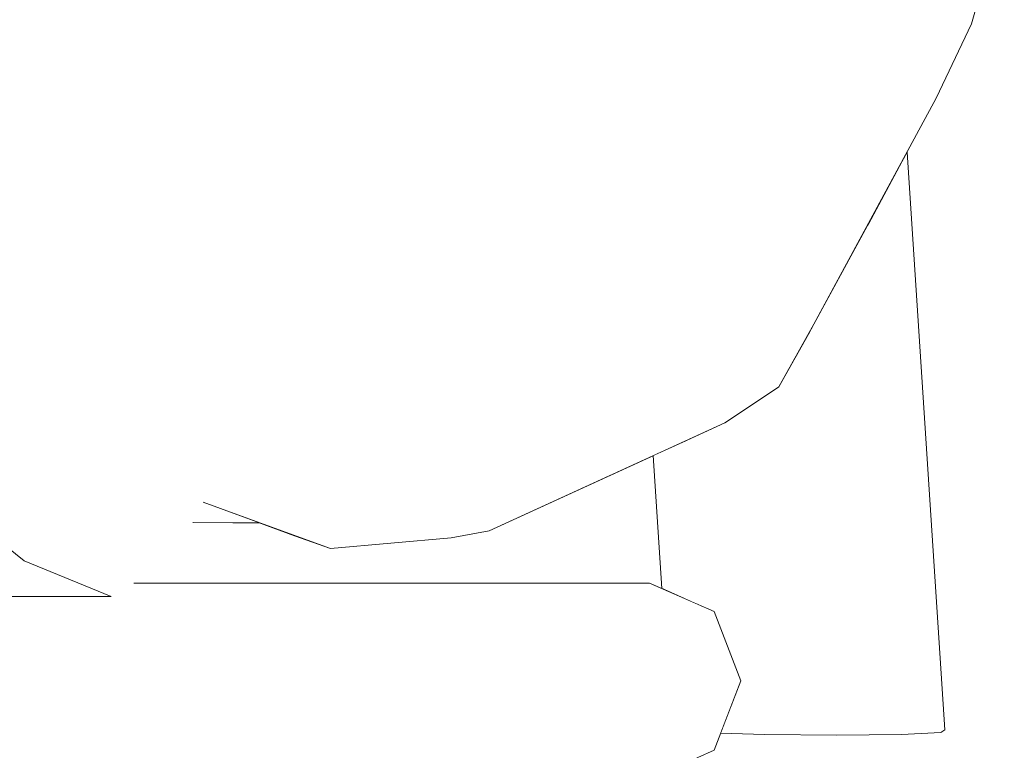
# Model space of a CAD drawing. Header units: millimetres. Extents: x -30280 to 309309, y -17460 to 4378.
# Tile 742 of 1056: x 247939 to 248043, y -13048 to -12970. Entities that reach past the tile are written whole.
import ezdxf

# ---------------------------------------------------------------- set-up
doc = ezdxf.new("R2010")
doc.units = ezdxf.units.MM
doc.header["$MEASUREMENT"] = 0
doc.linetypes.add('Wipeout_Contour', pattern=[1000, 0, -1000])
doc.layers.add('Nuevo_09_EI_Mobiliari general', color=7, linetype='Continuous')
doc.layers.add('Nuevo_09_EI_Mobiliari general_Pluma_Nº__1', color=7, linetype='Continuous', lineweight=5)

# ---------------------------------------------------------------- blocks, each defined once
blk = doc.blocks.new('Elem Sección_535_6', base_point=(235890.59, -13459.98))
at = {"color": 254, "linetype": 'Wipeout_Contour', "lineweight": 0, "ltscale": 13160558.99086357}
blk.add_wipeout([(247641.02, -13051.86), (247691.25, -13053.6), (247715.96, -13061.51), (247723.09, -13062.4), (247725.55, -13064.58), (247730.42, -13066.15), (247769.02, -13066.15), (247777.62, -13056.59), (247826.96, -13058.3), (247824.97, -13099.98), (248811.02, -13099.98), (248811.02, -12764.98), (248038.13, -12764.98), (248038.05, -12767.54), (248065.14, -12772.37), (248082.73, -12781.85), (248089.11, -12794.79), (248082.56, -12807.74), (248064.83, -12817.21), (248040.69, -12820.68), (248038.47, -12820.36), (248040.74, -12845.7), (248042.26, -12858.87), (248043.58, -12870.25), (248044.82, -12886.79), (248045.51, -12900.15), (248045.83, -12916.64), (248045.26, -12928.92), (248044.49, -12940.88), (248043.05, -12954.06), (248041.4, -12964.33), (248039.59, -12970.84), (248035.86, -12978.68), (248032.76, -12984.4), (248036.77, -13045.5), (248036.35, -13045.77), (248032.17, -13045.97), (248025.34, -13046.05), (248017.7, -13045.97), (248013.05, -13045.83), (248012.35, -13047.65), (248005.53, -13050.68), (247875.25, -13050.68), (247871.56, -13052.31), (247867.92, -13050.68), (247866.68, -13050.68), (247865.07, -13052.89), (247859.49, -13055.5), (247857.98, -13056.5), (247850.88, -13053.77), (247850.62, -13053.02), (247849.64, -13050.68), (247643.68, -13050.68)], dxfattribs=at).dxf.layer = 'Nuevo_09_EI_Mobiliari general'
at = {"color": 254, "linetype": 'Wipeout_Contour', "lineweight": 0, "ltscale": 2979823.326107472}
blk.add_wipeout([(247955.37, -13027.33), (247950.98, -13029.96), (248005.53, -13029.96), (248006.84, -13030.55), (248005.92, -13016.49), (247988.56, -13024.45), (247984.54, -13025.2), (247971.79, -13026.32), (247967.99, -13024.98), (247964.22, -13023.58), (247961.47, -13023.58), (247957.23, -13023.57)], dxfattribs=at).dxf.layer = 'Nuevo_09_EI_Mobiliari general'
blk = doc.blocks.new('Elem Sección_536_6', base_point=(235890.59, -13459.98))
at = {"color": 254, "linetype": 'Wipeout_Contour', "lineweight": 0, "ltscale": 745130.834282}
blk.add_wipeout([(248043.05, -12954.06), (248030.85, -12978.04), (248041.4, -12964.33)], dxfattribs=at).dxf.layer = 'Nuevo_09_EI_Mobiliari general'
at = {"color": 254, "linetype": 'Wipeout_Contour', "lineweight": 0, "ltscale": 744547.351048}
blk.add_wipeout([(247948.6, -13031.39), (247636.21, -13030.94), (247935.92, -13031.39)], dxfattribs=at).dxf.layer = 'Nuevo_09_EI_Mobiliari general'
at = {"color": 254, "linetype": 'Wipeout_Contour', "lineweight": 0, "ltscale": 745123.072248}
blk.add_wipeout([(248030.85, -12978.04), (248043.05, -12954.06), (248032.96, -12963.93)], dxfattribs=at).dxf.layer = 'Nuevo_09_EI_Mobiliari general'
at = {"color": 254, "linetype": 'Wipeout_Contour', "lineweight": 0, "ltscale": 744572.382572}
blk.add_wipeout([(247948.6, -13031.39), (247939.4, -13027.62), (247658.25, -13027.21)], dxfattribs=at).dxf.layer = 'Nuevo_09_EI_Mobiliari general'
at = {"color": 254, "linetype": 'Wipeout_Contour', "lineweight": 0, "ltscale": 745088.955408}
blk.add_wipeout([(248032.96, -12963.93), (248008.08, -12983.4), (248030.85, -12978.04)], dxfattribs=at).dxf.layer = 'Nuevo_09_EI_Mobiliari general'
at = {"color": 254, "linetype": 'Wipeout_Contour', "lineweight": 0, "ltscale": 744270.722212}
blk.add_wipeout([(247658.25, -13027.21), (247636.21, -13030.94), (247948.6, -13031.39)], dxfattribs=at).dxf.layer = 'Nuevo_09_EI_Mobiliari general'
at = {"color": 254, "linetype": 'Wipeout_Contour', "lineweight": 0, "ltscale": 745068.761306}
blk.add_wipeout([(248008.08, -12983.4), (248032.96, -12963.93), (248010.37, -12967.79)], dxfattribs=at).dxf.layer = 'Nuevo_09_EI_Mobiliari general'
at = {"color": 254, "linetype": 'Wipeout_Contour', "lineweight": 0, "ltscale": 745126.16646}
blk.add_wipeout([(248041.4, -12964.33), (248028.17, -12989.4), (248039.59, -12970.84)], dxfattribs=at).dxf.layer = 'Nuevo_09_EI_Mobiliari general'
at = {"color": 254, "linetype": 'Wipeout_Contour', "lineweight": 0, "ltscale": 745031.778957}
blk.add_wipeout([(248010.37, -12967.79), (247995.59, -12983.92), (248008.08, -12983.4)], dxfattribs=at).dxf.layer = 'Nuevo_09_EI_Mobiliari general'
at = {"color": 254, "linetype": 'Wipeout_Contour', "lineweight": 0, "ltscale": 745118.486899}
blk.add_wipeout([(248028.17, -12989.4), (248041.4, -12964.33), (248030.85, -12978.04)], dxfattribs=at).dxf.layer = 'Nuevo_09_EI_Mobiliari general'
at = {"color": 254, "linetype": 'Wipeout_Contour', "lineweight": 0, "ltscale": 745021.454992}
blk.add_wipeout([(247995.59, -12983.92), (248010.37, -12967.79), (247997.9, -12968.16)], dxfattribs=at).dxf.layer = 'Nuevo_09_EI_Mobiliari general'
at = {"color": 254, "linetype": 'Wipeout_Contour', "lineweight": 0, "ltscale": 744994.214079}
blk.add_wipeout([(247997.9, -12968.16), (247982.99, -12981.98), (247995.59, -12983.92)], dxfattribs=at).dxf.layer = 'Nuevo_09_EI_Mobiliari general'
at = {"color": 254, "linetype": 'Wipeout_Contour', "lineweight": 0, "ltscale": 745083.195271}
blk.add_wipeout([(248030.85, -12978.04), (248005.06, -12996.66), (248028.17, -12989.4)], dxfattribs=at).dxf.layer = 'Nuevo_09_EI_Mobiliari general'
at = {"color": 254, "linetype": 'Wipeout_Contour', "lineweight": 0, "ltscale": 744983.625403}
blk.add_wipeout([(247982.99, -12981.98), (247997.9, -12968.16), (247985.23, -12966.76)], dxfattribs=at).dxf.layer = 'Nuevo_09_EI_Mobiliari general'
at = {"color": 254, "linetype": 'Wipeout_Contour', "lineweight": 0, "ltscale": 745063.579477}
blk.add_wipeout([(248005.06, -12996.66), (248030.85, -12978.04), (248008.08, -12983.4)], dxfattribs=at).dxf.layer = 'Nuevo_09_EI_Mobiliari general'
at = {"color": 254, "linetype": 'Wipeout_Contour', "lineweight": 0, "ltscale": 744959.959473}
blk.add_wipeout([(247985.23, -12966.76), (247974.28, -12978.2), (247982.99, -12981.98)], dxfattribs=at).dxf.layer = 'Nuevo_09_EI_Mobiliari general'
at = {"color": 254, "linetype": 'Wipeout_Contour', "lineweight": 0, "ltscale": 745116.911905}
blk.add_wipeout([(248039.59, -12970.84), (248022.92, -13002.58), (248035.86, -12978.68)], dxfattribs=at).dxf.layer = 'Nuevo_09_EI_Mobiliari general'
at = {"color": 254, "linetype": 'Wipeout_Contour', "lineweight": 0, "ltscale": 745025.680572}
blk.add_wipeout([(248008.08, -12983.4), (247992.54, -12997.35), (248005.06, -12996.66)], dxfattribs=at).dxf.layer = 'Nuevo_09_EI_Mobiliari general'
at = {"color": 254, "linetype": 'Wipeout_Contour', "lineweight": 0, "ltscale": 744953.011977}
blk.add_wipeout([(247974.28, -12978.2), (247985.23, -12966.76), (247976.4, -12964.05)], dxfattribs=at).dxf.layer = 'Nuevo_09_EI_Mobiliari general'
at = {"color": 254, "linetype": 'Wipeout_Contour', "lineweight": 0, "ltscale": 745110.273925}
blk.add_wipeout([(248022.92, -13002.58), (248039.59, -12970.84), (248028.17, -12989.4)], dxfattribs=at).dxf.layer = 'Nuevo_09_EI_Mobiliari general'
at = {"color": 254, "linetype": 'Wipeout_Contour', "lineweight": 0, "ltscale": 745016.120811}
blk.add_wipeout([(247992.54, -12997.35), (248008.08, -12983.4), (247995.59, -12983.92)], dxfattribs=at).dxf.layer = 'Nuevo_09_EI_Mobiliari general'
at = {"layer": 'Nuevo_09_EI_Mobiliari general_Pluma_Nº__1', "color": 7, "linetype": 'Continuous', "lineweight": 5}
for p, q in [((248041.4, -12964.33), (248039.59, -12970.84)), ((248039.59, -12970.84), (248035.86, -12978.68))]:
    blk.add_line(p, q, dxfattribs=at)
at = {"color": 254, "linetype": 'Wipeout_Contour', "lineweight": 0, "ltscale": 744916.729461}
blk.add_wipeout([(247976.4, -12964.05), (247950.07, -12958.13), (247974.28, -12978.2)], dxfattribs=at).dxf.layer = 'Nuevo_09_EI_Mobiliari general'
at = {"color": 254, "linetype": 'Wipeout_Contour', "lineweight": 0, "ltscale": 744988.169651}
blk.add_wipeout([(247995.59, -12983.92), (247980.06, -12994.73), (247992.54, -12997.35)], dxfattribs=at).dxf.layer = 'Nuevo_09_EI_Mobiliari general'
at = {"color": 254, "linetype": 'Wipeout_Contour', "lineweight": 0, "ltscale": 993503.228446}
blk.add_wipeout([(248032.76, -12984.4), (248032.37, -12985.12), (248036.35, -13045.77), (248036.77, -13045.5)], dxfattribs=at).dxf.layer = 'Nuevo_09_EI_Mobiliari general'
at = {"color": 254, "linetype": 'Wipeout_Contour', "lineweight": 0, "ltscale": 745071.600367}
blk.add_wipeout([(248028.17, -12989.4), (247999.22, -13011.92), (248022.92, -13002.58)], dxfattribs=at).dxf.layer = 'Nuevo_09_EI_Mobiliari general'
at = {"color": 254, "linetype": 'Wipeout_Contour', "lineweight": 0, "ltscale": 744978.409472}
blk.add_wipeout([(247982.99, -12981.98), (247980.06, -12994.73), (247995.59, -12983.92)], dxfattribs=at).dxf.layer = 'Nuevo_09_EI_Mobiliari general'
at = {"color": 254, "linetype": 'Wipeout_Contour', "lineweight": 0, "ltscale": 745054.057469}
blk.add_wipeout([(247999.22, -13011.92), (248028.17, -12989.4), (248005.06, -12996.66)], dxfattribs=at).dxf.layer = 'Nuevo_09_EI_Mobiliari general'
at = {"color": 254, "linetype": 'Wipeout_Contour', "lineweight": 0, "ltscale": 744954.213705}
blk.add_wipeout([(247971.59, -12989.62), (247980.06, -12994.73), (247982.99, -12981.98)], dxfattribs=at).dxf.layer = 'Nuevo_09_EI_Mobiliari general'
at = {"color": 254, "linetype": 'Wipeout_Contour', "lineweight": 0, "ltscale": 993494.986485}
blk.add_wipeout([(248032.37, -12985.12), (248028.63, -12992.04), (248032.17, -13045.97), (248036.35, -13045.77)], dxfattribs=at).dxf.layer = 'Nuevo_09_EI_Mobiliari general'
at = {"color": 254, "linetype": 'Wipeout_Contour', "lineweight": 0, "ltscale": 745013.364339}
blk.add_wipeout([(248005.06, -12996.66), (247986.64, -13012.82), (247999.22, -13011.92)], dxfattribs=at).dxf.layer = 'Nuevo_09_EI_Mobiliari general'
at = {"layer": 'Nuevo_09_EI_Mobiliari general_Pluma_Nº__1', "color": 7, "linetype": 'Continuous', "lineweight": 5}
for q in [(248032.76, -12984.4), (248036.35, -13045.77)]:
    blk.add_line((248036.77, -13045.5), q, dxfattribs=at)
at = {"color": 254, "linetype": 'Wipeout_Contour', "lineweight": 0, "ltscale": 744948.072033}
blk.add_wipeout([(247971.59, -12989.62), (247982.99, -12981.98), (247974.28, -12978.2)], dxfattribs=at).dxf.layer = 'Nuevo_09_EI_Mobiliari general'
at = {"color": 254, "linetype": 'Wipeout_Contour', "lineweight": 0, "ltscale": 745006.249278}
blk.add_wipeout([(247986.64, -13012.82), (248005.06, -12996.66), (247992.54, -12997.35)], dxfattribs=at).dxf.layer = 'Nuevo_09_EI_Mobiliari general'
at = {"color": 254, "linetype": 'Wipeout_Contour', "lineweight": 0, "ltscale": 744912.118694}
blk.add_wipeout([(247974.28, -12978.2), (247948.66, -12962.45), (247971.59, -12989.62)], dxfattribs=at).dxf.layer = 'Nuevo_09_EI_Mobiliari general'
at = {"color": 254, "linetype": 'Wipeout_Contour', "lineweight": 0, "ltscale": 744975.963233}
blk.add_wipeout([(247992.54, -12997.35), (247974.38, -13009.44), (247986.64, -13012.82)], dxfattribs=at).dxf.layer = 'Nuevo_09_EI_Mobiliari general'
at = {"color": 254, "linetype": 'Wipeout_Contour', "lineweight": 0, "ltscale": 745059.907047}
blk.add_wipeout([(248022.92, -13002.58), (247995.07, -13019.58), (248019.22, -13009.22)], dxfattribs=at).dxf.layer = 'Nuevo_09_EI_Mobiliari general'
at = {"color": 254, "linetype": 'Wipeout_Contour', "lineweight": 0, "ltscale": 744889.799847}
blk.add_wipeout([(247948.66, -12962.45), (247974.28, -12978.2), (247950.07, -12958.13)], dxfattribs=at).dxf.layer = 'Nuevo_09_EI_Mobiliari general'
at = {"color": 254, "linetype": 'Wipeout_Contour', "lineweight": 0, "ltscale": 744968.776812}
blk.add_wipeout([(247974.38, -13009.44), (247992.54, -12997.35), (247980.06, -12994.73)], dxfattribs=at).dxf.layer = 'Nuevo_09_EI_Mobiliari general'
at = {"color": 254, "linetype": 'Wipeout_Contour', "lineweight": 0, "ltscale": 745040.797437}
blk.add_wipeout([(247995.07, -13019.58), (248022.92, -13002.58), (247999.22, -13011.92)], dxfattribs=at).dxf.layer = 'Nuevo_09_EI_Mobiliari general'
at = {"color": 254, "linetype": 'Wipeout_Contour', "lineweight": 0, "ltscale": 1241839.109892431}
blk.add_wipeout([(248022.53, -13003.28), (248025.34, -13046.05), (248032.17, -13045.97), (248028.63, -12992.04), (248022.92, -13002.58)], dxfattribs=at).dxf.layer = 'Nuevo_09_EI_Mobiliari general'
at = {"color": 254, "linetype": 'Wipeout_Contour', "lineweight": 0, "ltscale": 744942.635066}
blk.add_wipeout([(247980.06, -12994.73), (247966.33, -13002.86), (247974.38, -13009.44)], dxfattribs=at).dxf.layer = 'Nuevo_09_EI_Mobiliari general'
at = {"color": 254, "linetype": 'Wipeout_Contour', "lineweight": 0, "ltscale": 745000.74698}
blk.add_wipeout([(247999.22, -13011.92), (247982.45, -13020.58), (247995.07, -13019.58)], dxfattribs=at).dxf.layer = 'Nuevo_09_EI_Mobiliari general'
at = {"layer": 'Nuevo_09_EI_Mobiliari general_Pluma_Nº__1', "color": 7, "linetype": 'Continuous', "lineweight": 5}
for p, q in [((248035.86, -12978.68), (248022.92, -13002.58)), ((248036.35, -13045.77), (248032.17, -13045.97))]:
    blk.add_line(p, q, dxfattribs=at)
at = {"color": 254, "linetype": 'Wipeout_Contour', "lineweight": 0, "ltscale": 744939.012919}
blk.add_wipeout([(247966.33, -13002.86), (247980.06, -12994.73), (247971.59, -12989.62)], dxfattribs=at).dxf.layer = 'Nuevo_09_EI_Mobiliari general'
at = {"color": 254, "linetype": 'Wipeout_Contour', "lineweight": 0, "ltscale": 744992.432975}
blk.add_wipeout([(247982.45, -13020.58), (247999.22, -13011.92), (247986.64, -13012.82)], dxfattribs=at).dxf.layer = 'Nuevo_09_EI_Mobiliari general'
at = {"color": 254, "linetype": 'Wipeout_Contour', "lineweight": 0, "ltscale": 744902.799341}
blk.add_wipeout([(247971.59, -12989.62), (247945.61, -12967.87), (247966.33, -13002.86)], dxfattribs=at).dxf.layer = 'Nuevo_09_EI_Mobiliari general'
at = {"color": 254, "linetype": 'Wipeout_Contour', "lineweight": 0, "ltscale": 745044.861117}
blk.add_wipeout([(248019.22, -13009.22), (247988.56, -13024.45), (248013.51, -13013.01)], dxfattribs=at).dxf.layer = 'Nuevo_09_EI_Mobiliari general'
at = {"color": 254, "linetype": 'Wipeout_Contour', "lineweight": 0, "ltscale": 744963.395336}
blk.add_wipeout([(247986.64, -13012.82), (247970.35, -13016.83), (247982.45, -13020.58)], dxfattribs=at).dxf.layer = 'Nuevo_09_EI_Mobiliari general'
at = {"color": 254, "linetype": 'Wipeout_Contour', "lineweight": 0, "ltscale": 744883.696639}
blk.add_wipeout([(247945.61, -12967.87), (247971.59, -12989.62), (247948.66, -12962.45)], dxfattribs=at).dxf.layer = 'Nuevo_09_EI_Mobiliari general'
at = {"color": 254, "linetype": 'Wipeout_Contour', "lineweight": 0, "ltscale": 744955.236945}
blk.add_wipeout([(247970.35, -13016.83), (247986.64, -13012.82), (247974.38, -13009.44)], dxfattribs=at).dxf.layer = 'Nuevo_09_EI_Mobiliari general'
at = {"color": 254, "linetype": 'Wipeout_Contour', "lineweight": 0, "ltscale": 745027.415568}
blk.add_wipeout([(247995.07, -13019.58), (247988.56, -13024.45), (248019.22, -13009.22)], dxfattribs=at).dxf.layer = 'Nuevo_09_EI_Mobiliari general'
at = {"color": 254, "linetype": 'Wipeout_Contour', "lineweight": 0, "ltscale": 1490166.755878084}
blk.add_wipeout([(248016.52, -13011.02), (248015.45, -13011.73), (248017.7, -13045.97), (248025.34, -13046.05), (248022.53, -13003.28), (248019.22, -13009.22)], dxfattribs=at).dxf.layer = 'Nuevo_09_EI_Mobiliari general'
at = {"color": 254, "linetype": 'Wipeout_Contour', "lineweight": 0, "ltscale": 744930.639543}
blk.add_wipeout([(247974.38, -13009.44), (247962.62, -13009.53), (247970.35, -13016.83)], dxfattribs=at).dxf.layer = 'Nuevo_09_EI_Mobiliari general'
at = {"color": 254, "linetype": 'Wipeout_Contour', "lineweight": 0, "ltscale": 744984.539698}
blk.add_wipeout([(247975.87, -13025.55), (247988.56, -13024.45), (247995.07, -13019.58)], dxfattribs=at).dxf.layer = 'Nuevo_09_EI_Mobiliari general'
at = {"layer": 'Nuevo_09_EI_Mobiliari general_Pluma_Nº__1', "color": 7, "linetype": 'Continuous', "lineweight": 5}
for p, q in [((248022.92, -13002.58), (248019.22, -13009.22)), ((248032.17, -13045.97), (248025.34, -13046.05))]:
    blk.add_line(p, q, dxfattribs=at)
at = {"color": 254, "linetype": 'Wipeout_Contour', "lineweight": 0, "ltscale": 744926.280588}
blk.add_wipeout([(247962.62, -13009.53), (247974.38, -13009.44), (247966.33, -13002.86)], dxfattribs=at).dxf.layer = 'Nuevo_09_EI_Mobiliari general'
at = {"color": 254, "linetype": 'Wipeout_Contour', "lineweight": 0, "ltscale": 1986843.21893082}
blk.add_wipeout([(248013.51, -13013.01), (248009.26, -13014.96), (248010.39, -13032.12), (248012.35, -13032.99), (248015.18, -13040.32), (248013.05, -13045.83), (248017.7, -13045.97), (248015.45, -13011.73)], dxfattribs=at).dxf.layer = 'Nuevo_09_EI_Mobiliari general'
at = {"color": 254, "linetype": 'Wipeout_Contour', "lineweight": 0, "ltscale": 744978.51908}
blk.add_wipeout([(247982.45, -13020.58), (247975.87, -13025.55), (247995.07, -13019.58)], dxfattribs=at).dxf.layer = 'Nuevo_09_EI_Mobiliari general'
at = {"layer": 'Nuevo_09_EI_Mobiliari general_Pluma_Nº__1', "color": 7, "linetype": 'Continuous', "lineweight": 5}
for p, q in [((248019.22, -13009.22), (248013.51, -13013.01)), ((248025.34, -13046.05), (248017.7, -13045.97))]:
    blk.add_line(p, q, dxfattribs=at)
at = {"color": 254, "linetype": 'Wipeout_Contour', "lineweight": 0, "ltscale": 993186.659041}
blk.add_wipeout([(247966.33, -13002.86), (247947.45, -12976.22), (247949.46, -12982.75), (247962.62, -13009.53)], dxfattribs=at).dxf.layer = 'Nuevo_09_EI_Mobiliari general'
at = {"color": 254, "linetype": 'Wipeout_Contour', "lineweight": 0, "ltscale": 993399.316734}
blk.add_wipeout([(248005.92, -13016.49), (248006.84, -13030.55), (248010.39, -13032.12), (248009.26, -13014.96)], dxfattribs=at).dxf.layer = 'Nuevo_09_EI_Mobiliari general'
at = {"color": 254, "linetype": 'Wipeout_Contour', "lineweight": 0, "ltscale": 744947.342749}
blk.add_wipeout([(247982.45, -13020.58), (247964.06, -13021.41), (247975.87, -13025.55)], dxfattribs=at).dxf.layer = 'Nuevo_09_EI_Mobiliari general'
at = {"color": 254, "linetype": 'Wipeout_Contour', "lineweight": 0, "ltscale": 993163.130305}
blk.add_wipeout([(247945.61, -12967.87), (247945.1, -12968.58), (247947.45, -12976.22), (247966.33, -13002.86)], dxfattribs=at).dxf.layer = 'Nuevo_09_EI_Mobiliari general'
at = {"color": 254, "linetype": 'Wipeout_Contour', "lineweight": 0, "ltscale": 744941.709208}
blk.add_wipeout([(247964.06, -13021.41), (247982.45, -13020.58), (247970.35, -13016.83)], dxfattribs=at).dxf.layer = 'Nuevo_09_EI_Mobiliari general'
at = {"color": 254, "linetype": 'Wipeout_Contour', "lineweight": 0, "ltscale": 744970.157599}
blk.add_wipeout([(247988.56, -13024.45), (247971.79, -13026.32), (247984.54, -13025.2)], dxfattribs=at).dxf.layer = 'Nuevo_09_EI_Mobiliari general'
at = {"color": 254, "linetype": 'Wipeout_Contour', "lineweight": 0, "ltscale": 744847.853332}
blk.add_wipeout([(247944.86, -12967.81), (247936.04, -12970.4), (247948.2, -13009.9)], dxfattribs=at).dxf.layer = 'Nuevo_09_EI_Mobiliari general'
at = {"color": 254, "linetype": 'Wipeout_Contour', "lineweight": 0, "ltscale": 993217.816208}
blk.add_wipeout([(247958.54, -13013.78), (247958.66, -13015.35), (247964.06, -13021.41), (247970.35, -13016.83)], dxfattribs=at).dxf.layer = 'Nuevo_09_EI_Mobiliari general'
at = {"color": 254, "linetype": 'Wipeout_Contour', "lineweight": 0, "ltscale": 744962.04802}
blk.add_wipeout([(247971.79, -13026.32), (247988.56, -13024.45), (247975.87, -13025.55)], dxfattribs=at).dxf.layer = 'Nuevo_09_EI_Mobiliari general'
at = {"layer": 'Nuevo_09_EI_Mobiliari general_Pluma_Nº__1', "color": 7, "linetype": 'Continuous', "lineweight": 5}
for p, q in [((248013.51, -13013.01), (247988.56, -13024.45)), ((247988.56, -13024.45), (247984.54, -13025.2))]:
    blk.add_line(p, q, dxfattribs=at)
at = {"color": 254, "linetype": 'Wipeout_Contour', "lineweight": 0, "ltscale": 993215.501709}
blk.add_wipeout([(247958.43, -13012.32), (247958.54, -13013.78), (247970.35, -13016.83), (247962.62, -13009.53)], dxfattribs=at).dxf.layer = 'Nuevo_09_EI_Mobiliari general'
at = {"color": 254, "linetype": 'Wipeout_Contour', "lineweight": 0, "ltscale": 744933.082744}
blk.add_wipeout([(247975.87, -13025.55), (247960.17, -13022.08), (247971.79, -13026.32)], dxfattribs=at).dxf.layer = 'Nuevo_09_EI_Mobiliari general'
at = {"color": 254, "linetype": 'Wipeout_Contour', "lineweight": 0, "ltscale": 993194.374613}
blk.add_wipeout([(247951.69, -12989.98), (247958.38, -13011.7), (247958.43, -13012.32), (247962.62, -13009.53)], dxfattribs=at).dxf.layer = 'Nuevo_09_EI_Mobiliari general'
at = {"color": 254, "linetype": 'Wipeout_Contour', "lineweight": 0, "ltscale": 744925.559498}
blk.add_wipeout([(247960.17, -13022.08), (247975.87, -13025.55), (247964.06, -13021.41)], dxfattribs=at).dxf.layer = 'Nuevo_09_EI_Mobiliari general'
at = {"color": 254, "linetype": 'Wipeout_Contour', "lineweight": 0, "ltscale": 744884.827415}
blk.add_wipeout([(247949.46, -12982.75), (247951.69, -12989.98), (247962.62, -13009.53)], dxfattribs=at).dxf.layer = 'Nuevo_09_EI_Mobiliari general'
at = {"color": 254, "linetype": 'Wipeout_Contour', "lineweight": 0, "ltscale": 1241510.1525076}
blk.add_wipeout([(247958.8, -13020.42), (247960.17, -13022.08), (247964.06, -13021.41), (247958.84, -13017.71), (247959.01, -13019.99)], dxfattribs=at).dxf.layer = 'Nuevo_09_EI_Mobiliari general'
at = {"color": 254, "linetype": 'Wipeout_Contour', "lineweight": 0, "ltscale": 744872.857878}
blk.add_wipeout([(247948.2, -13009.9), (247958.38, -13011.7), (247944.86, -12967.81)], dxfattribs=at).dxf.layer = 'Nuevo_09_EI_Mobiliari general'
at = {"color": 254, "linetype": 'Wipeout_Contour', "lineweight": 0, "ltscale": 744906.511657}
blk.add_wipeout([(247964.06, -13021.41), (247958.66, -13015.35), (247958.84, -13017.71)], dxfattribs=at).dxf.layer = 'Nuevo_09_EI_Mobiliari general'
at = {"color": 254, "linetype": 'Wipeout_Contour', "lineweight": 0, "ltscale": 744879.506026}
blk.add_wipeout([(247958.38, -13011.7), (247948.2, -13009.9), (247948.77, -13017.36)], dxfattribs=at).dxf.layer = 'Nuevo_09_EI_Mobiliari general'
at = {"color": 254, "linetype": 'Wipeout_Contour', "lineweight": 0, "ltscale": 993225.530043}
blk.add_wipeout([(247958.31, -13021.4), (247967.99, -13024.98), (247971.79, -13026.32), (247960.17, -13022.08)], dxfattribs=at).dxf.layer = 'Nuevo_09_EI_Mobiliari general'
at = {"layer": 'Nuevo_09_EI_Mobiliari general_Pluma_Nº__1', "color": 7, "linetype": 'Continuous', "lineweight": 5}
for p, q in [((247971.79, -13026.32), (247967.99, -13024.98)), ((247984.54, -13025.2), (247971.79, -13026.32))]:
    blk.add_line(p, q, dxfattribs=at)
at = {"color": 254, "linetype": 'Wipeout_Contour', "lineweight": 0, "ltscale": 744843.70799}
blk.add_wipeout([(247938.18, -13004.89), (247948.2, -13009.9), (247936.04, -12970.4)], dxfattribs=at).dxf.layer = 'Nuevo_09_EI_Mobiliari general'
at = {"color": 254, "linetype": 'Wipeout_Contour', "lineweight": 0, "ltscale": 744902.472537}
blk.add_wipeout([(247958.32, -13021.4), (247960.17, -13022.08), (247958.68, -13020.66)], dxfattribs=at).dxf.layer = 'Nuevo_09_EI_Mobiliari general'
at = {"color": 254, "linetype": 'Wipeout_Contour', "lineweight": 0, "ltscale": 993209.96069}
blk.add_wipeout([(247957.25, -13023.54), (247957.24, -13023.56), (247964.19, -13023.58), (247964.15, -13023.56)], dxfattribs=at).dxf.layer = 'Nuevo_09_EI_Mobiliari general'
at = {"color": 254, "linetype": 'Wipeout_Contour', "lineweight": 0, "ltscale": 744848.795191}
blk.add_wipeout([(247948.2, -13009.9), (247938.18, -13004.89), (247938.87, -13011.54)], dxfattribs=at).dxf.layer = 'Nuevo_09_EI_Mobiliari general'
at = {"color": 254, "linetype": 'Wipeout_Contour', "lineweight": 0, "ltscale": 744903.001558}
blk.add_wipeout([(247958.68, -13020.66), (247960.17, -13022.08), (247958.8, -13020.42)], dxfattribs=at).dxf.layer = 'Nuevo_09_EI_Mobiliari general'
at = {"color": 254, "linetype": 'Wipeout_Contour', "lineweight": 0, "ltscale": 1241513.192698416}
blk.add_wipeout([(247957.24, -13023.56), (247957.23, -13023.57), (247961.47, -13023.58), (247964.22, -13023.58), (247964.19, -13023.58)], dxfattribs=at).dxf.layer = 'Nuevo_09_EI_Mobiliari general'
at = {"color": 254, "linetype": 'Wipeout_Contour', "lineweight": 0, "ltscale": 744889.97013}
blk.add_wipeout([(247948.77, -13017.36), (247959.01, -13019.99), (247958.38, -13011.7)], dxfattribs=at).dxf.layer = 'Nuevo_09_EI_Mobiliari general'
at = {"color": 254, "linetype": 'Wipeout_Contour', "lineweight": 0, "ltscale": 744905.316226}
blk.add_wipeout([(247958.31, -13021.4), (247957.25, -13023.54), (247964.15, -13023.56)], dxfattribs=at).dxf.layer = 'Nuevo_09_EI_Mobiliari general'
at = {"layer": 'Nuevo_09_EI_Mobiliari general_Pluma_Nº__1', "color": 7, "linetype": 'Continuous', "lineweight": 5}
for p, q in [((247971.79, -13026.32), (247960.17, -13022.08)), ((247967.99, -13024.98), (247960.17, -13022.09)), ((247964.22, -13023.58), (247961.47, -13023.58))]:
    blk.add_line(p, q, dxfattribs=at)
at = {"color": 254, "linetype": 'Wipeout_Contour', "lineweight": 0, "ltscale": 744878.414314}
blk.add_wipeout([(247959.01, -13019.99), (247948.77, -13017.36), (247945.49, -13023.97)], dxfattribs=at).dxf.layer = 'Nuevo_09_EI_Mobiliari general'
at = {"color": 254, "linetype": 'Wipeout_Contour', "lineweight": 0, "ltscale": 744859.125774}
blk.add_wipeout([(247938.87, -13011.54), (247948.77, -13017.36), (247948.2, -13009.9)], dxfattribs=at).dxf.layer = 'Nuevo_09_EI_Mobiliari general'
at = {"color": 254, "linetype": 'Wipeout_Contour', "lineweight": 0, "ltscale": 744885.044821}
blk.add_wipeout([(247945.49, -13023.97), (247955.37, -13027.33), (247959.01, -13019.99)], dxfattribs=at).dxf.layer = 'Nuevo_09_EI_Mobiliari general'
at = {"layer": 'Nuevo_09_EI_Mobiliari general_Pluma_Nº__1', "color": 7, "linetype": 'Continuous', "lineweight": 5}
for p, q in [((247958.32, -13021.4), (247958.31, -13021.4)), ((247960.17, -13022.08), (247958.32, -13021.4)), ((247961.47, -13023.58), (247957.23, -13023.57))]:
    blk.add_line(p, q, dxfattribs=at)
at = {"color": 254, "linetype": 'Wipeout_Contour', "lineweight": 0, "ltscale": 744848.178585}
blk.add_wipeout([(247948.77, -13017.36), (247938.87, -13011.54), (247936.08, -13017.43)], dxfattribs=at).dxf.layer = 'Nuevo_09_EI_Mobiliari general'
at = {"color": 254, "linetype": 'Wipeout_Contour', "lineweight": 0, "ltscale": 744866.228042}
blk.add_wipeout([(247955.37, -13027.33), (247945.49, -13023.97), (247939.4, -13027.62)], dxfattribs=at).dxf.layer = 'Nuevo_09_EI_Mobiliari general'
at = {"color": 254, "linetype": 'Wipeout_Contour', "lineweight": 0, "ltscale": 744869.488506}
blk.add_wipeout([(247939.4, -13027.62), (247948.6, -13031.39), (247955.37, -13027.33)], dxfattribs=at).dxf.layer = 'Nuevo_09_EI_Mobiliari general'
at = {"color": 254, "linetype": 'Wipeout_Contour', "lineweight": 0, "ltscale": 744572.950094}
blk.add_wipeout([(247939.4, -13027.62), (247930.7, -13020.68), (247677.65, -13020.32)], dxfattribs=at).dxf.layer = 'Nuevo_09_EI_Mobiliari general'
at = {"color": 254, "linetype": 'Wipeout_Contour', "lineweight": 0, "ltscale": 3721961.215150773}
blk.add_wipeout([(247535.58, -13032.99), (247532.75, -13040.32), (247535.58, -13047.65), (247542.4, -13050.68), (248005.53, -13050.68), (248012.35, -13047.65), (248015.18, -13040.32), (248012.35, -13032.99), (248005.53, -13029.96), (247950.98, -13029.96), (247948.6, -13031.39), (247935.92, -13031.39), (247623.53, -13030.94), (247622.13, -13029.96), (247542.4, -13029.96)], dxfattribs=at).dxf.layer = 'Nuevo_09_EI_Mobiliari general'
at = {"layer": 'Nuevo_09_EI_Mobiliari general_Pluma_Nº__1', "color": 7, "linetype": 'Continuous', "lineweight": 5}
for p, q in [((248006.84, -13030.55), (248005.92, -13016.49)), ((247950.98, -13029.96), (248005.53, -13029.96)), ((248005.53, -13029.96), (248012.35, -13032.99)), ((247935.92, -13031.39), (247948.6, -13031.39)), ((248012.35, -13032.99), (248015.18, -13040.32)), ((248015.18, -13040.32), (248012.35, -13047.65)), ((248017.7, -13045.97), (248013.05, -13045.83)), ((248012.35, -13047.65), (248005.53, -13050.68))]:
    blk.add_line(p, q, dxfattribs=at)
at = {"color": 254, "linetype": 'Wipeout_Contour', "lineweight": 0, "ltscale": 744302.162529}
blk.add_wipeout([(247677.65, -13020.32), (247658.25, -13027.21), (247939.4, -13027.62)], dxfattribs=at).dxf.layer = 'Nuevo_09_EI_Mobiliari general'
at = {"color": 254, "linetype": 'Wipeout_Contour', "lineweight": 0, "ltscale": 744854.863726}
blk.add_wipeout([(247936.08, -13017.43), (247945.49, -13023.97), (247948.77, -13017.36)], dxfattribs=at).dxf.layer = 'Nuevo_09_EI_Mobiliari general'
at = {"color": 254, "linetype": 'Wipeout_Contour', "lineweight": 0, "ltscale": 744837.390923}
blk.add_wipeout([(247945.49, -13023.97), (247936.08, -13017.43), (247930.7, -13020.68)], dxfattribs=at).dxf.layer = 'Nuevo_09_EI_Mobiliari general'
at = {"color": 254, "linetype": 'Wipeout_Contour', "lineweight": 0, "ltscale": 744841.012709}
blk.add_wipeout([(247930.7, -13020.68), (247939.4, -13027.62), (247945.49, -13023.97)], dxfattribs=at).dxf.layer = 'Nuevo_09_EI_Mobiliari general'
at = {"layer": 'Nuevo_09_EI_Mobiliari general_Pluma_Nº__1', "color": 7, "linetype": 'Continuous', "lineweight": 5}
for p, q in [((247939.4, -13027.62), (247930.7, -13020.68)), ((247948.6, -13031.39), (247939.4, -13027.62))]:
    blk.add_line(p, q, dxfattribs=at)

msp = doc.modelspace()

# ---------------------------------------------------------------- block references
at = {"layer": 'Nuevo_09_EI_Mobiliari general', "lineweight": 0}
msp.add_blockref('Elem Sección_535_6', (235890.59, -13459.98), dxfattribs=at)

# ---------------------------------------------------------------- next in the draw order: block references
msp.add_blockref('Elem Sección_536_6', (235890.59, -13459.98), dxfattribs=at)

doc.saveas('drawing.dxf')
